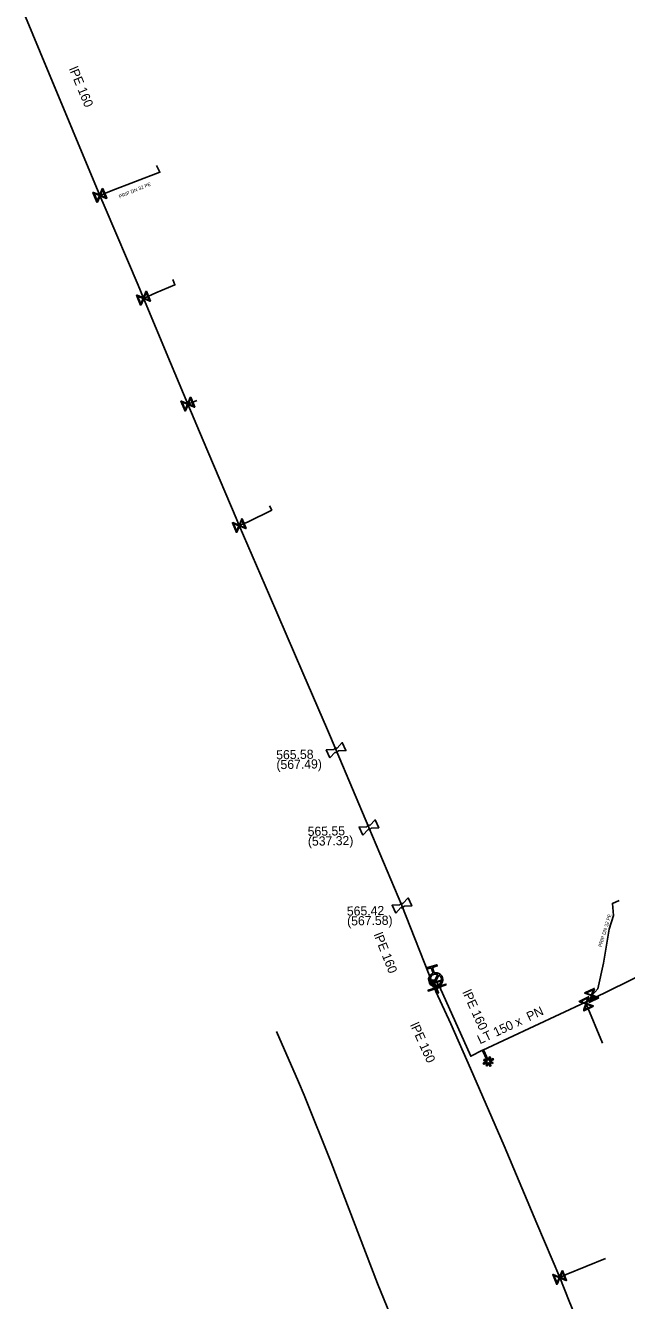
# Model space of a CAD drawing. Extents: x -643842 to -636370, y -1119190 to -1110210.
# Drawn here: x -641576 to -641490.5, y -1113645.9 to -1113464.3 of the extents above; entities that cross this region are included whole.
import ezdxf

# ---------------------------------------------------------------- set-up
doc = ezdxf.new("R2010")
doc.units = 0
for name, color, linetype in [('2', 7, 'Continuous'), ('22', 7, 'Continuous'), ('Default', 7, 'Continuous'), ('Level 16', 7, 'Continuous'), ('Level 20', 7, 'Continuous'), ('Level 21', 7, 'Continuous'), ('Level 23', 7, 'Continuous'), ('Level 27', 7, 'Continuous'), ('Level 28', 7, 'Continuous'), ('Level 33', 7, 'Continuous')]:
    doc.layers.add(name, color=color, linetype=linetype)

msp = doc.modelspace()

# ---------------------------------------------------------------- linework, layer by layer
at = {"layer": '2'}
msp.add_lwpolyline([(-641509.99, -1113611.99), (-641509.76, -1113612.48), (-641509.91, -1113612.55), (-641510.13, -1113612.06), (-641510.29, -1113612.51), (-641510.44, -1113612.45), (-641510.28, -1113612.01), (-641510.8, -1113612.26), (-641510.87, -1113612.12), (-641510.34, -1113611.87), (-641510.79, -1113611.71), (-641510.73, -1113611.56), (-641510.3, -1113611.72), (-641510.97, -1113610.29), (-641510.83, -1113610.22), (-641510.15, -1113611.66), (-641509.99, -1113611.21), (-641509.85, -1113611.27), (-641510.01, -1113611.71), (-641509.48, -1113611.46), (-641509.41, -1113611.6), (-641509.93, -1113611.85), (-641509.5, -1113612.01), (-641509.55, -1113612.15), (-641509.99, -1113611.99)], dxfattribs=at)
at = {"layer": 'Default'}
for points in [[(-641532.1, -1113567.44), (-641532.09, -1113567.39), (-641532.06, -1113567.35), (-641532, -1113567.28), (-641531.93, -1113567.25), (-641531.85, -1113567.21), (-641531.77, -1113567.22), (-641531.72, -1113567.22), (-641531.67, -1113567.25)], [(-641531.5, -1113567.62), (-641531.51, -1113567.67), (-641531.55, -1113567.71), (-641531.6, -1113567.78), (-641531.67, -1113567.81), (-641531.75, -1113567.85), (-641531.83, -1113567.84), (-641531.89, -1113567.84), (-641531.93, -1113567.81)], [(-641527.43, -1113578.44), (-641527.42, -1113578.39), (-641527.39, -1113578.35), (-641527.33, -1113578.28), (-641527.26, -1113578.25), (-641527.18, -1113578.21), (-641527.1, -1113578.22), (-641527.05, -1113578.22), (-641527, -1113578.25)], [(-641526.83, -1113578.62), (-641526.84, -1113578.67), (-641526.88, -1113578.71), (-641526.93, -1113578.78), (-641527, -1113578.81), (-641527.08, -1113578.85), (-641527.16, -1113578.84), (-641527.21, -1113578.84), (-641527.26, -1113578.81)], [(-641522.74, -1113589.57), (-641522.73, -1113589.52), (-641522.7, -1113589.48), (-641522.64, -1113589.41), (-641522.57, -1113589.38), (-641522.49, -1113589.34), (-641522.41, -1113589.35), (-641522.36, -1113589.35), (-641522.31, -1113589.38)], [(-641522.14, -1113589.75), (-641522.15, -1113589.8), (-641522.19, -1113589.84), (-641522.24, -1113589.91), (-641522.31, -1113589.94), (-641522.39, -1113589.98), (-641522.47, -1113589.97), (-641522.52, -1113589.97), (-641522.57, -1113589.94)], [(-641517.83, -1113599.25), (-641517.48, -1113599.17), (-641517.15, -1113599.34), (-641516.79, -1113599.54), (-641516.66, -1113599.93), (-641516.54, -1113600.33), (-641516.73, -1113600.7), (-641516.93, -1113601.06), (-641517.32, -1113601.19), (-641517.72, -1113601.31), (-641518.08, -1113601.12), (-641518.45, -1113600.92), (-641518.57, -1113600.53), (-641518.7, -1113600.13), (-641518.51, -1113599.77), (-641518.34, -1113599.44), (-641518, -1113599.31)], [(-641517.32, -1113599.47), (-641517.58, -1113599.37), (-641517.86, -1113599.45), (-641518.19, -1113599.55), (-641518.34, -1113599.85), (-641518.5, -1113600.15), (-641518.4, -1113600.47), (-641518.31, -1113600.75), (-641518.08, -1113600.9)], [(-641517.92, -1113600.99), (-641517.66, -1113601.09), (-641517.38, -1113601), (-641517.06, -1113600.9), (-641516.9, -1113600.61), (-641516.75, -1113600.31), (-641516.85, -1113599.99), (-641516.93, -1113599.71), (-641517.16, -1113599.56)]]:
    msp.add_open_spline(points, degree=3, dxfattribs=at)
at = {"layer": 'Level 16'}
for points in [[(-641565.02, -1113487.5), (-641564.45, -1113488.89), (-641564.51, -1113488.91), (-641564.63, -1113488.86), (-641565.4, -1113488.54), (-641565.77, -1113489.43), (-641565.84, -1113489.46), (-641566.41, -1113488.07), (-641566.35, -1113488.05), (-641565.45, -1113488.42), (-641565.13, -1113487.65), (-641565.09, -1113487.53), (-641565.02, -1113487.5)], [(-641565.81, -1113489.28), (-641565.49, -1113488.5), (-641566.26, -1113488.18), (-641565.81, -1113489.28)], [(-641565.05, -1113487.68), (-641565.37, -1113488.46), (-641564.6, -1113488.78), (-641565.05, -1113487.68)], [(-641558.81, -1113502.15), (-641558.24, -1113503.54), (-641558.3, -1113503.56), (-641558.42, -1113503.51), (-641559.19, -1113503.19), (-641559.56, -1113504.08), (-641559.63, -1113504.11), (-641560.2, -1113502.72), (-641560.14, -1113502.7), (-641559.24, -1113503.07), (-641558.92, -1113502.3), (-641558.88, -1113502.18), (-641558.81, -1113502.15)], [(-641559.6, -1113503.93), (-641559.28, -1113503.15), (-641560.05, -1113502.83), (-641559.6, -1113503.93)], [(-641558.84, -1113502.33), (-641559.16, -1113503.11), (-641558.39, -1113503.43), (-641558.84, -1113502.33)], [(-641552.49, -1113517.24), (-641551.92, -1113518.63), (-641551.98, -1113518.65), (-641552.1, -1113518.6), (-641552.87, -1113518.28), (-641553.24, -1113519.17), (-641553.31, -1113519.2), (-641553.88, -1113517.81), (-641553.82, -1113517.79), (-641552.92, -1113518.16), (-641552.6, -1113517.39), (-641552.56, -1113517.27), (-641552.49, -1113517.24)], [(-641553.28, -1113519.02), (-641552.96, -1113518.24), (-641553.73, -1113517.92), (-641553.28, -1113519.02)], [(-641552.52, -1113517.42), (-641552.84, -1113518.2), (-641552.07, -1113518.52), (-641552.52, -1113517.42)], [(-641545.18, -1113534.54), (-641544.61, -1113535.93), (-641544.67, -1113535.95), (-641544.79, -1113535.9), (-641545.56, -1113535.58), (-641545.93, -1113536.47), (-641546, -1113536.5), (-641546.57, -1113535.11), (-641546.51, -1113535.09), (-641545.61, -1113535.46), (-641545.29, -1113534.69), (-641545.25, -1113534.57), (-641545.18, -1113534.54)], [(-641545.21, -1113534.72), (-641545.53, -1113535.5), (-641544.76, -1113535.82), (-641545.21, -1113534.72)], [(-641545.97, -1113536.32), (-641545.65, -1113535.54), (-641546.42, -1113535.22), (-641545.97, -1113536.32)], [(-641517.33, -1113602.12), (-641518.1, -1113600.27), (-641517.99, -1113600.22), (-641517.22, -1113602.07), (-641517.33, -1113602.12)], [(-641516.78, -1113601.25), (-641518.69, -1113601.85), (-641518.72, -1113601.73), (-641516.81, -1113601.13), (-641516.78, -1113601.25)], [(-641516.75, -1113600.39), (-641518.2, -1113600.78), (-641518.23, -1113600.69), (-641516.78, -1113600.3), (-641516.75, -1113600.39)], [(-641516.14, -1113600.97), (-641518.05, -1113601.57), (-641518.08, -1113601.45), (-641516.17, -1113600.85), (-641516.14, -1113600.97)], [(-641494.41, -1113602.8), (-641495.77, -1113603.45), (-641495.8, -1113603.39), (-641495.75, -1113603.27), (-641495.47, -1113602.48), (-641496.39, -1113602.16), (-641496.42, -1113602.1), (-641495.06, -1113601.45), (-641495.03, -1113601.51), (-641495.36, -1113602.43), (-641494.57, -1113602.7), (-641494.44, -1113602.74), (-641494.41, -1113602.8)], [(-641496.24, -1113602.12), (-641495.44, -1113602.4), (-641495.16, -1113601.6), (-641496.24, -1113602.12)], [(-641495.19, -1113603.98), (-641496.53, -1113604.66), (-641496.56, -1113604.6), (-641496.52, -1113604.48), (-641496.26, -1113603.68), (-641497.18, -1113603.37), (-641497.21, -1113603.32), (-641495.87, -1113602.64), (-641495.84, -1113602.7), (-641496.14, -1113603.62), (-641495.35, -1113603.89), (-641495.22, -1113603.92), (-641495.19, -1113603.98)], [(-641497.03, -1113603.33), (-641496.23, -1113603.6), (-641495.96, -1113602.8), (-641497.03, -1113603.33)], [(-641495.38, -1113603.97), (-641496.17, -1113603.71), (-641496.43, -1113604.5), (-641495.38, -1113603.97)], [(-641494.6, -1113602.79), (-641495.39, -1113602.51), (-641495.66, -1113603.3), (-641494.6, -1113602.79)], [(-641499.57, -1113641.66), (-641499, -1113643.05), (-641499.06, -1113643.07), (-641499.18, -1113643.02), (-641499.95, -1113642.7), (-641500.32, -1113643.59), (-641500.39, -1113643.62), (-641500.96, -1113642.23), (-641500.9, -1113642.21), (-641500, -1113642.58), (-641499.68, -1113641.81), (-641499.64, -1113641.69), (-641499.57, -1113641.66)], [(-641499.6, -1113641.84), (-641499.92, -1113642.62), (-641499.15, -1113642.94), (-641499.6, -1113641.84)], [(-641500.36, -1113643.44), (-641500.04, -1113642.66), (-641500.81, -1113642.34), (-641500.36, -1113643.44)]]:
    msp.add_lwpolyline(points, dxfattribs=at)
at = {"layer": 'Level 21'}
for points in [[(-641576.01, -1113463.06), (-641573.92, -1113468.08), (-641569.31, -1113479.16), (-641565.43, -1113488.48), (-641564.69, -1113490.24), (-641560, -1113501.28), (-641559.22, -1113503.13), (-641555.36, -1113512.35), (-641552.9, -1113518.22), (-641550.71, -1113523.41), (-641546.04, -1113534.46), (-641545.59, -1113535.52), (-641541.3, -1113545.49), (-641536.55, -1113556.51), (-641533.05, -1113564.6)], [(-641533.05, -1113564.6), (-641531.8, -1113567.53), (-641527.13, -1113578.53), (-641522.44, -1113589.66), (-641518.03, -1113600.85), (-641517.86, -1113601.22)], [(-641437.23, -1113573.31), (-641438.33, -1113573.94), (-641450.6, -1113580.99), (-641463.95, -1113587.34), (-641470.74, -1113590.87), (-641495.23, -1113602.9), (-641496.3, -1113603.42), (-641510.9, -1113610.25)], [(-641517.86, -1113601.22), (-641517.66, -1113601.17), (-641517.23, -1113601.04), (-641517.11, -1113601.21), (-641512.64, -1113611.12), (-641510.97, -1113610.28), (-641510.9, -1113610.25)], [(-641517.86, -1113601.22), (-641517.75, -1113601.49), (-641517.59, -1113601.91), (-641515.48, -1113606.49), (-641512.66, -1113612.87), (-641507.9, -1113623.89), (-641503.23, -1113634.94), (-641499.98, -1113642.64), (-641498.61, -1113646.01), (-641494.94, -1113655.03), (-641493.89, -1113657.3), (-641493.78, -1113657.59)]]:
    msp.add_lwpolyline(points, dxfattribs=at)
at = {"layer": 'Level 23'}
for points in [[(-641565.43, -1113488.48), (-641563.81, -1113487.81), (-641556.88, -1113485.19), (-641557.37, -1113484.24)], [(-641559.37, -1113503.22), (-641559.14, -1113503.12), (-641557.48, -1113502.36), (-641554.75, -1113501.23), (-641555.05, -1113500.48)], [(-641552.9, -1113518.22), (-641551.65, -1113517.7)], [(-641545.59, -1113535.52), (-641544.31, -1113534.98), (-641540.96, -1113533.32), (-641541.28, -1113532.71)], [(-641495.23, -1113602.9), (-641495.42, -1113602.45), (-641494.54, -1113601.52), (-641493.76, -1113597.86), (-641492.92, -1113593), (-641492.33, -1113591.08), (-641492.47, -1113589.34), (-641491.52, -1113588.93)], [(-641517.23, -1113601.04), (-641517.49, -1113600.54), (-641517.62, -1113600.23)], [(-641496.3, -1113603.42), (-641496.2, -1113603.65), (-641493.9, -1113609.26)], [(-641540.27, -1113607.61), (-641537.15, -1113614.78), (-641536.35, -1113616.66), (-641532.51, -1113626.28), (-641525.89, -1113643.51), (-641518.03, -1113662.76), (-641517.45, -1113664.71), (-641516.71, -1113666.31), (-641516.03, -1113667.14), (-641515.54, -1113667.45), (-641515.04, -1113667.75), (-641514.98, -1113667.78)], [(-641510.61, -1113610.91), (-641510.82, -1113610.54), (-641510.97, -1113610.28)], [(-641499.98, -1113642.64), (-641499.07, -1113642.23), (-641493.47, -1113639.94)]]:
    msp.add_lwpolyline(points, dxfattribs=at)
at = {"layer": 'Level 28'}
for points in [[(-641532.68, -1113568.62), (-641533.2, -1113567.48), (-641532.1, -1113567.44)], [(-641531.67, -1113567.25), (-641530.92, -1113566.44), (-641530.4, -1113567.58), (-641531.5, -1113567.62)], [(-641531.93, -1113567.81), (-641532.68, -1113568.62)], [(-641528.01, -1113579.62), (-641528.53, -1113578.48), (-641527.43, -1113578.44)], [(-641527, -1113578.25), (-641526.25, -1113577.44), (-641525.73, -1113578.58), (-641526.83, -1113578.62)], [(-641527.26, -1113578.81), (-641528.01, -1113579.62)], [(-641522.31, -1113589.38), (-641521.56, -1113588.57), (-641521.04, -1113589.71), (-641522.14, -1113589.75)], [(-641523.32, -1113590.75), (-641523.84, -1113589.61), (-641522.74, -1113589.57)], [(-641522.57, -1113589.94), (-641523.32, -1113590.75)]]:
    msp.add_lwpolyline(points, dxfattribs=at)
at = {"layer": 'Level 33'}
for points in [[(-641518, -1113599.31), (-641518.25, -1113598.52), (-641518.91, -1113598.73), (-641518.96, -1113598.55), (-641517.47, -1113598.09), (-641517.41, -1113598.26), (-641518.07, -1113598.47), (-641517.83, -1113599.25)], [(-641518.08, -1113600.9), (-641517.32, -1113599.47)], [(-641517.16, -1113599.56), (-641517.92, -1113600.99)]]:
    msp.add_lwpolyline(points, dxfattribs=at)

# ---------------------------------------------------------------- texts
at = {"layer": '22'}
for rotation, p in [(22.4493, (-641562.6, -1113488.92)), (73.3151, (-641494, -1113595.61))]:
    msp.add_text('PRIP DN 32 PE', height=0.5, rotation=rotation, dxfattribs=at).set_placement(p)
at = {"layer": 'Level 20'}
for s, rotation, p in [('lPE 160', 292.5905, (-641569.85, -1113470.45)), ('lPE 160', 291.5116, (-641526.48, -1113593.79)), ('lPE 160', 294.2782, (-641513.86, -1113602)), ('LT 150 x  PN ', 25.0611, (-641511.33, -1113609.43)), ('lPE 160', 294.2782, (-641521.3, -1113606.66))]:
    msp.add_text(s, height=1.3, rotation=rotation, dxfattribs=at).set_placement(p)
at = {"layer": 'Level 27'}
for s, p in [('565.58', (-641540.32, -1113568.83)), ('(567.49)', (-641540.29, -1113570.23)), ('565.55', (-641535.84, -1113579.74)), ('(537.32)', (-641535.81, -1113581.14)), ('565.42', (-641530.26, -1113591.1)), ('(567.58)', (-641530.23, -1113592.5))]:
    msp.add_text(s, height=1.3, rotation=1, dxfattribs=at).set_placement(p)

doc.saveas('drawing.dxf')
